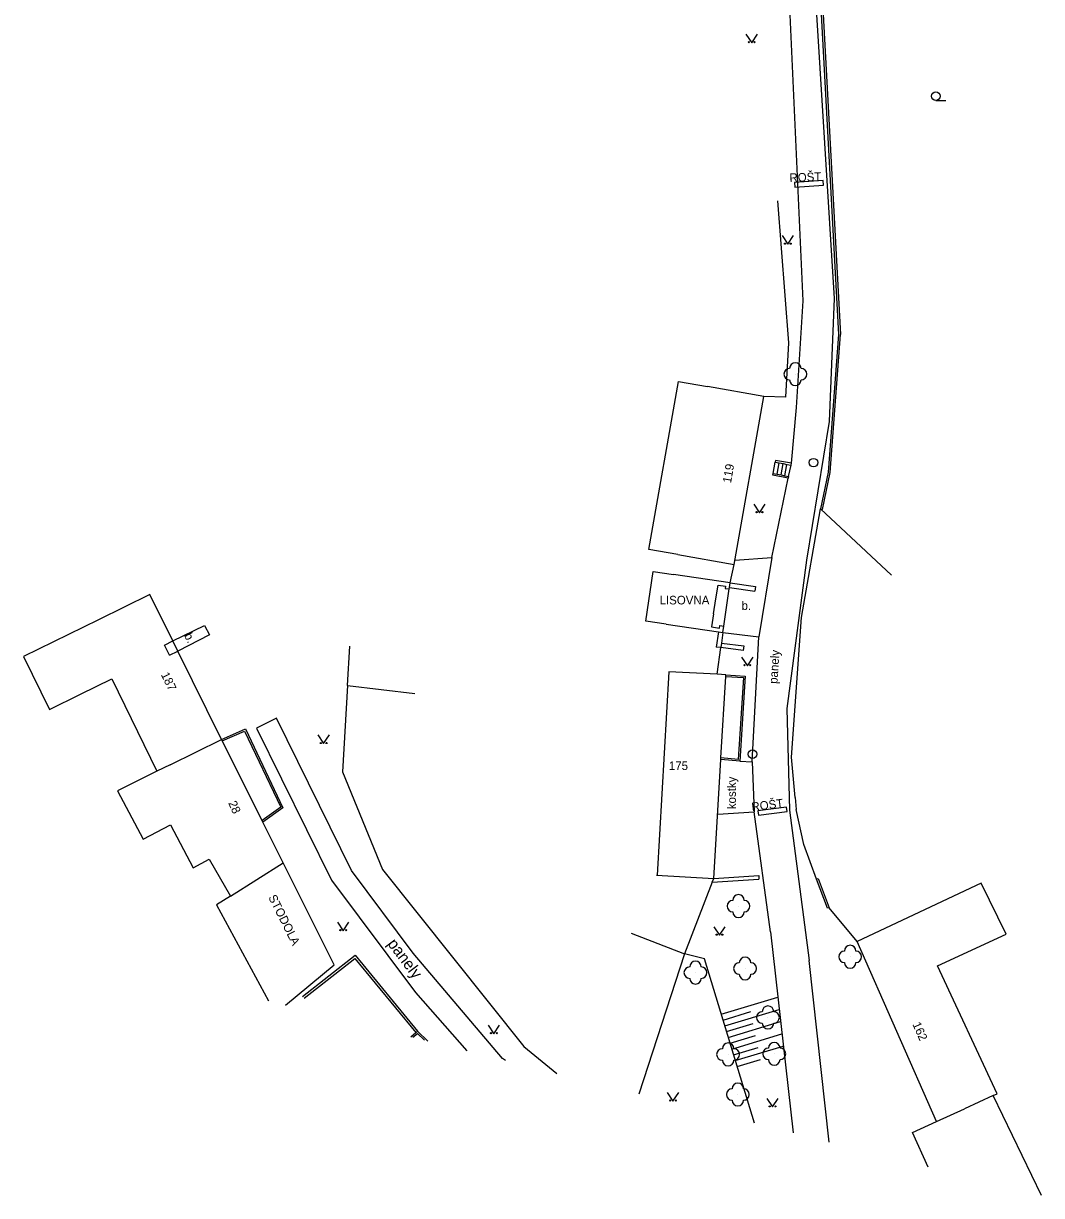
# Model space of a CAD drawing. Extents: x -582162 to -561283, y -1187583 to -1183539.
# Drawn here: x -570149.2 to -570060.4, y -1185474.4 to -1185372 of the extents above; entities that cross this region are included whole.
import ezdxf

# ---------------------------------------------------------------- set-up
doc = ezdxf.new("R2010")
doc.units = 0
for name, color, linetype in [('Vrstva 1', 7, 'Continuous'), ('Vrstva 10', 7, 'Continuous'), ('Vrstva 11', 7, 'Continuous'), ('Vrstva 12', 7, 'Continuous'), ('Vrstva 13', 7, 'Continuous'), ('Vrstva 14', 7, 'Continuous'), ('Vrstva 3', 7, 'Continuous'), ('Vrstva 4', 7, 'Continuous'), ('Vrstva 5', 7, 'Continuous'), ('Vrstva 6', 7, 'Continuous'), ('Vrstva 9', 7, 'Continuous')]:
    doc.layers.add(name, color=color, linetype=linetype)

# ---------------------------------------------------------------- blocks, each defined once
blk = doc.blocks.new('1.079')
at = {"layer": 'Vrstva 1'}
for radius in [0.75, 0.001]:
    blk.add_circle((0, -0.001), radius, dxfattribs=at)
blk = doc.blocks.new('3.130')
at = {"layer": 'Vrstva 1'}
blk.add_circle((0, 0), 0.001, dxfattribs=at)
for centre, start, end in [((-1, 0), 90, 270), ((0, 1), 0, 180), ((1, 0), 270, 90), ((0, -1), 180, 360)]:
    blk.add_arc(centre, 1, start, end, dxfattribs=at)
blk = doc.blocks.new('3.040')
at = {"layer": 'Vrstva 1'}
blk.add_line((0, -0.75), (1.75, -0.75), dxfattribs=at)
blk.add_circle((0, 0), 0.75, dxfattribs=at)
blk = doc.blocks.new('3.140')
at = {"layer": 'Vrstva 1'}
blk.add_lwpolyline([(-1, 1.5), (0, 0), (1, 1.5)], dxfattribs=at)
for centre in [(-0.5, 0.1), (0.5, 0.1)]:
    blk.add_circle(centre, 0.1, dxfattribs=at)

msp = doc.modelspace()

# ---------------------------------------------------------------- linework, layer by layer
at = {"layer": 'Vrstva 10'}
for points in [[(-570081.18, -1185396.24), (-570083.28, -1185349.47), (-570082.73, -1185342.72), (-570083.94, -1185340.91)], [(-570078.69, -1185343.68), (-570080.15, -1185349.1), (-570080.56, -1185362.33), (-570078.46, -1185396.03)], [(-570079.43, -1185385.74), (-570081.92, -1185385.91), (-570081.89, -1185386.31), (-570079.4, -1185386.14), (-570079.43, -1185385.74)], [(-570078.46, -1185396.03), (-570078.9, -1185406.78), (-570080.88, -1185418.89), (-570082.6, -1185431.85), (-570082.37, -1185440.72), (-570080.65, -1185453.84)], [(-570082.2, -1185410.43), (-570081.74, -1185405.56), (-570081.18, -1185396.24)], [(-570083.79, -1185411.31), (-570083.61, -1185410.34)], [(-570083.45, -1185411.38), (-570083.27, -1185410.4)], [(-570083.1, -1185411.45), (-570082.92, -1185410.46)], [(-570082.76, -1185411.51), (-570082.58, -1185410.52)], [(-570082.44, -1185411.57), (-570082.23, -1185410.59)], [(-570083.9, -1185418.64), (-570082.47, -1185411.73)], [(-570087.12, -1185418.9), (-570083.9, -1185418.64)], [(-570083.9, -1185418.64), (-570085.03, -1185425.57)], [(-570087.6, -1185421.27), (-570085.39, -1185421.6)], [(-570136.18, -1185425.94), (-570133.41, -1185424.59), (-570132.99, -1185425.4), (-570135.74, -1185426.83)], [(-570088.57, -1185425.13), (-570088.76, -1185426.47)], [(-570088.18, -1185425.19), (-570085.03, -1185425.57)], [(-570085.61, -1185436.49), (-570085.03, -1185425.57)], [(-570107.16, -1185462.58), (-570107.41, -1185462.39), (-570115.21, -1185453.2), (-570120.59, -1185445.98), (-570127.13, -1185432.69), (-570128.88, -1185433.55)], [(-570128.88, -1185433.55), (-570122.32, -1185446.84), (-570114.99, -1185456.62), (-570110.53, -1185461.73)], [(-570086.71, -1185436.44), (-570085.61, -1185436.49)], [(-570085.61, -1185436.49), (-570085.45, -1185440.87)], [(-570088.63, -1185441.07), (-570085.45, -1185440.87)], [(-570084.02, -1185451.34), (-570085.45, -1185440.87)], [(-570085.07, -1185441.16), (-570082.57, -1185440.84), (-570082.62, -1185440.44), (-570085.12, -1185440.76), (-570085.07, -1185441.16)], [(-570089.1, -1185447), (-570085.03, -1185446.73)], [(-570084.02, -1185451.34), (-570082.05, -1185468.9)], [(-570078.9, -1185469.69), (-570080.65, -1185453.84)]]:
    msp.add_lwpolyline(points, dxfattribs=at)
at = {"layer": 'Vrstva 12'}
for points in [[(-570089.78, -1185453.7), (-570091.53, -1185453.27)], [(-570085.43, -1185468.05), (-570089.78, -1185453.7)], [(-570088.32, -1185458.53), (-570083.38, -1185457.04)], [(-570088.16, -1185459.04), (-570085.74, -1185458.3)], [(-570088.01, -1185459.54), (-570083.26, -1185458.11)], [(-570087.86, -1185460.05), (-570085.53, -1185459.34)], [(-570087.7, -1185460.56), (-570083.14, -1185459.17)], [(-570087.55, -1185461.06), (-570085.32, -1185460.39)], [(-570087.4, -1185461.57), (-570083.02, -1185460.24)], [(-570087.24, -1185462.07), (-570085.1, -1185461.43)], [(-570087.09, -1185462.58), (-570082.9, -1185461.31)], [(-570086.94, -1185463.09), (-570084.89, -1185462.47)]]:
    msp.add_lwpolyline(points, dxfattribs=at)
at = {"layer": 'Vrstva 4'}
for points in [[(-570084.6, -1185404.59), (-570089.52, -1185403.72)], [(-570087.19, -1185419.27), (-570084.6, -1185404.59)], [(-570092.11, -1185418.4), (-570087.19, -1185419.27)], [(-570087.54, -1185420.87), (-570092.49, -1185420.14)], [(-570088.79, -1185422.26), (-570088.6, -1185421.06), (-570087.94, -1185421.16), (-570087.97, -1185421.35), (-570087.62, -1185421.4)], [(-570088.1, -1185424.64), (-570087.62, -1185421.4)], [(-570087.62, -1185421.4), (-570087.6, -1185421.27)], [(-570087.6, -1185421.27), (-570087.54, -1185420.87)], [(-570136.18, -1185425.94), (-570138.18, -1185421.89), (-570142.66, -1185424.1)], [(-570089, -1185423.57), (-570089.18, -1185424.71), (-570088.48, -1185424.81), (-570088.44, -1185424.59), (-570088.1, -1185424.64)], [(-570093.13, -1185424.46), (-570088.57, -1185425.13)], [(-570088.18, -1185425.19), (-570088.1, -1185424.64)], [(-570088.57, -1185425.13), (-570088.18, -1185425.19)], [(-570136.9, -1185426.3), (-570136.18, -1185425.94)], [(-570136.46, -1185427.19), (-570135.74, -1185426.83)], [(-570135.74, -1185426.83), (-570136.18, -1185425.94)], [(-570131.94, -1185434.54), (-570135.74, -1185426.83)], [(-570087.91, -1185428.89), (-570088.66, -1185428.84)], [(-570088.34, -1185436.15), (-570087.92, -1185429.04)], [(-570087.92, -1185429.04), (-570087.91, -1185428.89)], [(-570136.42, -1185436.75), (-570131.94, -1185434.54)], [(-570131.87, -1185434.67), (-570131.94, -1185434.54)], [(-570128.4, -1185441.63), (-570131.87, -1185434.67)], [(-570088.97, -1185446.69), (-570088.35, -1185436.3)], [(-570088.35, -1185436.3), (-570088.34, -1185436.15)], [(-570128.33, -1185441.77), (-570128.4, -1185441.63)], [(-570126.56, -1185445.32), (-570128.33, -1185441.77)], [(-570122.09, -1185454.21), (-570126.56, -1185445.32)], [(-570093.96, -1185446.39), (-570088.97, -1185446.69)], [(-570069.54, -1185467.91), (-570076.46, -1185452.18)], [(-570069.54, -1185467.91), (-570067.09, -1185466.78)], [(-570071.63, -1185468.87), (-570069.54, -1185467.91)], [(-570070.25, -1185471.87), (-570071.63, -1185468.87)]]:
    msp.add_lwpolyline(points, dxfattribs=at)
at = {"layer": 'Vrstva 5'}
for points in [[(-570092.11, -1185418.4), (-570094.63, -1185417.96), (-570092.04, -1185403.28), (-570089.52, -1185403.72)], [(-570093.13, -1185424.46), (-570094.9, -1185424.2), (-570094.26, -1185419.87), (-570092.49, -1185420.14)], [(-570142.66, -1185424.1), (-570149.22, -1185427.31), (-570146.95, -1185431.93), (-570144.23, -1185430.6), (-570141.51, -1185429.26), (-570137.58, -1185437.32)], [(-570088.66, -1185428.84), (-570092.9, -1185428.63), (-570093.91, -1185446.39)], [(-570136.42, -1185436.75), (-570137.58, -1185437.32), (-570141.02, -1185439.02), (-570138.77, -1185443.26), (-570136.4, -1185442), (-570134.41, -1185445.74), (-570133.02, -1185445), (-570131.14, -1185448.21), (-570126.56, -1185445.32)], [(-570064.59, -1185465.63), (-570064.25, -1185465.48), (-570069.43, -1185454.3), (-570063.44, -1185451.53), (-570065.64, -1185447.08), (-570076.46, -1185452.18)], [(-570131.14, -1185448.21), (-570132.38, -1185448.99), (-570127.83, -1185457.37)], [(-570126.36, -1185457.74), (-570122.09, -1185454.21)], [(-570060.36, -1185474.36), (-570064.59, -1185465.63), (-570067.09, -1185466.78)]]:
    msp.add_lwpolyline(points, dxfattribs=at)
at = {"layer": 'Vrstva 9'}
for points in [[(-570079.22, -1185358.83), (-570079.69, -1185369.58), (-570078.08, -1185399.17)], [(-570079.22, -1185362.97), (-570079.51, -1185369.58), (-570077.9, -1185399.17)], [(-570083.4, -1185387.5), (-570082.45, -1185399.9), (-570082.72, -1185404.66), (-570084.6, -1185404.59)], [(-570078.08, -1185399.17), (-570078.99, -1185411.19), (-570079.66, -1185414.41)], [(-570079.66, -1185414.41), (-570079.48, -1185414.45), (-570078.81, -1185411.22), (-570077.9, -1185399.17)], [(-570082.23, -1185410.59), (-570082.2, -1185410.43), (-570083.58, -1185410.18), (-570083.61, -1185410.34)], [(-570083.61, -1185410.34), (-570083.27, -1185410.4)], [(-570083.27, -1185410.4), (-570082.92, -1185410.46)], [(-570082.92, -1185410.46), (-570082.58, -1185410.52)], [(-570082.44, -1185411.57), (-570082.47, -1185411.73), (-570083.82, -1185411.47), (-570083.79, -1185411.31)], [(-570083.79, -1185411.31), (-570083.45, -1185411.38)], [(-570083.45, -1185411.38), (-570083.1, -1185411.45)], [(-570083.1, -1185411.45), (-570082.76, -1185411.51)], [(-570082.58, -1185410.52), (-570082.23, -1185410.59)], [(-570082.76, -1185411.51), (-570082.44, -1185411.57)], [(-570081.86, -1185439.61), (-570082.18, -1185436.1), (-570081.31, -1185423.88), (-570079.66, -1185414.41)], [(-570079.66, -1185414.41), (-570073.46, -1185420.21)], [(-570087.54, -1185420.87), (-570087.19, -1185419.27)], [(-570087.54, -1185420.87), (-570085.33, -1185421.2), (-570085.39, -1185421.6)], [(-570089, -1185423.57), (-570088.79, -1185422.26)], [(-570088.18, -1185425.19), (-570088.31, -1185426.12)], [(-570136.46, -1185427.19), (-570136.9, -1185426.3)], [(-570120.94, -1185429.82), (-570120.73, -1185426.4)], [(-570088.36, -1185426.52), (-570088.76, -1185426.47)], [(-570088.66, -1185428.84), (-570088.36, -1185426.52)], [(-570088.31, -1185426.12), (-570086.35, -1185426.37), (-570086.4, -1185426.77), (-570088.36, -1185426.52)], [(-570088.31, -1185426.12), (-570088.36, -1185426.52)], [(-570120.94, -1185429.82), (-570121.37, -1185437.37), (-570117.89, -1185445.9), (-570105.54, -1185461.35), (-570102.66, -1185463.71)], [(-570120.94, -1185429.82), (-570115.06, -1185430.54)], [(-570087.91, -1185428.89), (-570086.23, -1185429), (-570086.71, -1185436.44), (-570088.35, -1185436.3)], [(-570087.92, -1185429.04), (-570086.39, -1185429.14), (-570086.85, -1185436.28), (-570088.34, -1185436.15)], [(-570131.94, -1185434.54), (-570129.85, -1185433.61), (-570126.58, -1185440.51), (-570128.33, -1185441.77)], [(-570131.87, -1185434.67), (-570129.92, -1185433.81), (-570126.77, -1185440.46), (-570128.4, -1185441.63)], [(-570081.86, -1185439.61), (-570081.77, -1185440.67)], [(-570080.01, -1185446.73), (-570081.12, -1185443.72), (-570081.77, -1185440.67)], [(-570089.1, -1185447), (-570091.53, -1185453.27)], [(-570089.1, -1185447), (-570088.97, -1185446.69)], [(-570088.97, -1185446.69), (-570085.05, -1185446.43), (-570085.03, -1185446.73)], [(-570080.01, -1185446.73), (-570079.87, -1185446.68), (-570078.91, -1185449.23), (-570079.05, -1185449.28), (-570080.01, -1185446.73)], [(-570076.46, -1185452.18), (-570078.91, -1185449.23)], [(-570096.19, -1185451.46), (-570091.53, -1185453.27)], [(-570124.86, -1185456.97), (-570120.28, -1185453.38), (-570114.82, -1185460)], [(-570091.53, -1185453.27), (-570095.52, -1185465.51)], [(-570124.72, -1185457.12), (-570120.31, -1185453.66), (-570114.97, -1185460.13)], [(-570115.42, -1185460.5), (-570114.97, -1185460.13)], [(-570115.24, -1185460.54), (-570114.83, -1185460.2), (-570114.21, -1185460.8)], [(-570114.97, -1185460.13), (-570114.82, -1185460)], [(-570114.82, -1185460), (-570113.92, -1185460.88)]]:
    msp.add_lwpolyline(points, dxfattribs=at)

# ---------------------------------------------------------------- block references
at = {"layer": 'Vrstva 1', "xscale": 0.5, "yscale": 0.5}
for p in [(-570080.27, -1185410.37), (-570085.59, -1185435.82)]:
    msp.add_blockref('1.079', p, dxfattribs=at)
at = {"layer": 'Vrstva 11', "xscale": 0.5, "yscale": 0.5}
for p in [(-570081.85, -1185402.65), (-570086.81, -1185449.09), (-570077.07, -1185453.51), (-570090.57, -1185454.9), (-570086.24, -1185454.54), (-570084.24, -1185458.81), (-570087.72, -1185462.04), (-570083.69, -1185461.99), (-570086.87, -1185465.54)]:
    msp.add_blockref('3.130', p, dxfattribs=at)
at = {"layer": 'Vrstva 3', "xscale": 0.5, "yscale": 0.5}
for name, p in [('3.140', (-570085.66, -1185373.71)), ('3.040', (-570069.59, -1185378.37)), ('3.140', (-570082.51, -1185391.3)), ('3.140', (-570084.98, -1185414.75)), ('3.140', (-570086.04, -1185428.11)), ('3.140', (-570123.02, -1185434.9)), ('3.140', (-570121.31, -1185451.24)), ('3.140', (-570088.47, -1185451.64)), ('3.140', (-570108.16, -1185460.24)), ('3.140', (-570092.53, -1185466.11)), ('3.140', (-570083.84, -1185466.63))]:
    msp.add_blockref(name, p, dxfattribs=at)

# ---------------------------------------------------------------- texts
at = {"layer": 'Vrstva 13'}
msp.add_text('panely', height=1, rotation=306.904, dxfattribs=at).set_placement((-570117.5, -1185452.38))
at = {"layer": 'Vrstva 14'}
for s, rotation, p in [('ROŠT', 2.461, (-570082.35, -1185385.88)), ('b.', 296.256, (-570135.22, -1185425.45)), ('panely', 86.127, (-570083.42, -1185429.7)), ('kostky', 90, (-570087.04, -1185440.63)), ('ROŠT', 7.294, (-570085.63, -1185440.81)), ('STODOLA', 296.694, (-570127.87, -1185448.32))]:
    msp.add_text(s, height=0.75, rotation=rotation, dxfattribs=at).set_placement(p)
for s, p in [('LISOVNA', (-570093.7, -1185422.75)), ('b.', (-570086.55, -1185423.23))]:
    msp.add_text(s, height=0.75, dxfattribs=at).set_placement(p)
at = {"layer": 'Vrstva 6'}
for s, rotation, p in [('119', 79.994, (-570087.47, -1185412.2)), ('187', 296.256, (-570137.24, -1185428.88)), ('28', 294.004, (-570131.36, -1185440.09)), ('162', 293.791, (-570071.65, -1185459.4))]:
    msp.add_text(s, height=0.75, rotation=rotation, dxfattribs=at).set_placement(p)
msp.add_text('175', height=0.75, dxfattribs=at).set_placement((-570092.89, -1185437.21))

doc.saveas('drawing.dxf')
